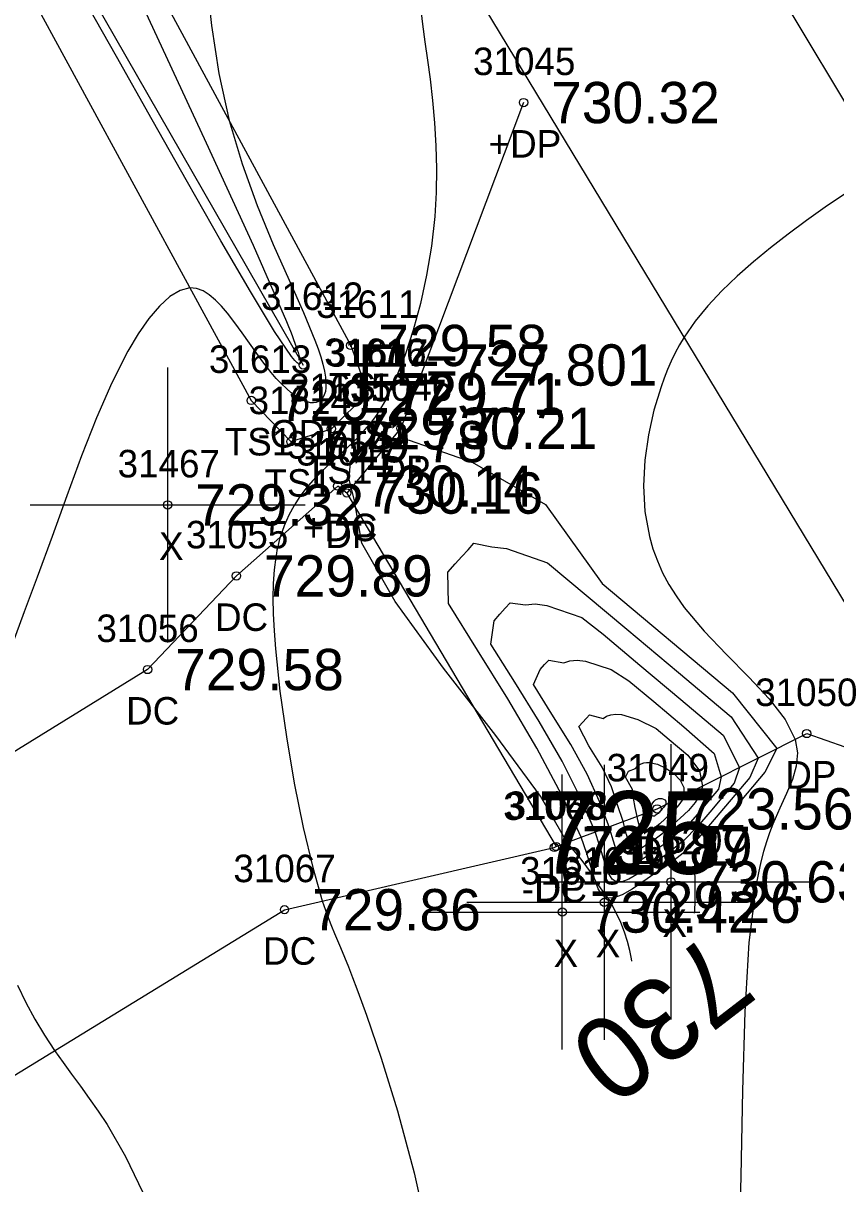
# Model space of a CAD drawing. Extents: x 1376587 to 1378239, y 1000335 to 1003031.
# Drawn here: x 1377700.23 to 1377729.76, y 1001019.63 to 1001061.82 of the extents above; entities that cross this region are included whole.
import ezdxf

# ---------------------------------------------------------------- set-up
doc = ezdxf.new("R2010")
doc.units = 0
for name, color, linetype in [('RD_DTM_BkLn1', 7, 'Continuous'), ('RD_DTM_BkLn2', 7, 'Continuous'), ('RD_DTM_BkLn_txCode', 7, 'Continuous'), ('RD_DTM_Major1', 7, 'Continuous'), ('RD_DTM_Major1_Lbl', 7, 'Continuous'), ('RD_DTM_Minor1', 7, 'Continuous'), ('RD_EX_Conc', 7, 'Continuous'), ('RD_EX_Conc_txCode', 7, 'Continuous'), ('RD_EX_Driveway', 7, 'Continuous'), ('RD_EX_Driveway_txCode', 7, 'Continuous'), ('RD_EX_H2O', 7, 'Continuous'), ('RD_EX_H2O_txCode', 7, 'Continuous'), ('RD_EX_Misc', 7, 'Continuous'), ('RD_EX_Misc_txCode', 7, 'Continuous'), ('RD_EX_Road', 7, 'Continuous'), ('RD_EX_TX_Conc_ELEV', 7, 'Continuous'), ('RD_EX_TX_Driveway_ELEV', 7, 'Continuous'), ('RD_EX_TX_H2O_ELEV', 7, 'Continuous'), ('RD_EX_TX_Misc_ELEV', 7, 'Continuous'), ('RD_SMD_Locator', 7, 'Continuous')]:
    doc.layers.add(name, color=color, linetype=linetype)

msp = doc.modelspace()

# ---------------------------------------------------------------- linework, layer by layer
at = {"layer": 'RD_DTM_BkLn1'}
msp.add_lwpolyline([(1377890.868, 1000795.129), (1377889.749, 1000797.087), (1377860.86, 1000844.28), (1377837.196, 1000883.192), (1377805.553, 1000935.317), (1377771.668, 1000991.278), (1377739.468, 1001043.278), (1377708.639, 1001094.776), (1377678.486, 1001143.971), (1377648.112, 1001195.099), (1377620.705, 1001239.285), (1377591.743, 1001287.408), (1377561.783, 1001336.408), (1377531.285, 1001387.734), (1377502.544, 1001434.976), (1377471.981, 1001486.194), (1377441.275, 1001536.578), (1377411.042, 1001586.416), (1377380.15, 1001637.788)], dxfattribs=at)
at = {"layer": 'RD_DTM_BkLn2'}
for points in [[(1377684.695, 1001099.443), (1377699.784, 1001072.955), (1377712.13, 1001050.104), (1377712.766, 1001048.329)], [(1377679.502, 1001096.533), (1377695.93, 1001071.237), (1377708.515, 1001048.104), (1377709.957, 1001046.606), (1377711.429, 1001047.076), (1377712.726, 1001048.355)]]:
    msp.add_lwpolyline(points, dxfattribs=at)
at = {"layer": 'RD_DTM_Major1'}
for points in [[(1377714.67, 1001062.398), (1377714.742, 1001061.778), (1377714.829, 1001061.136), (1377714.923, 1001060.472), (1377715.014, 1001059.784), (1377715.104, 1001059.001), (1377715.177, 1001058.193), (1377715.227, 1001057.364), (1377715.249, 1001056.518), (1377715.237, 1001055.66), (1377715.187, 1001054.792), (1377715.066, 1001053.717), (1377714.888, 1001052.656), (1377714.662, 1001051.63), (1377714.399, 1001050.66), (1377714.108, 1001049.766), (1377713.8, 1001048.971), (1377713.72, 1001048.785), (1377713.639, 1001048.606), (1377713.557, 1001048.436), (1377713.474, 1001048.272), (1377713.39, 1001048.116), (1377713.305, 1001047.966), (1377713.191, 1001047.777), (1377713.074, 1001047.598), (1377712.955, 1001047.429), (1377712.834, 1001047.269), (1377712.71, 1001047.116), (1377712.585, 1001046.97), (1377712.402, 1001046.772), (1377712.216, 1001046.583), (1377712.026, 1001046.4), (1377711.833, 1001046.221), (1377711.442, 1001045.864), (1377711.327, 1001045.758), (1377711.212, 1001045.65), (1377711.097, 1001045.54), (1377710.983, 1001045.427), (1377710.869, 1001045.311), (1377710.757, 1001045.19), (1377710.516, 1001044.912), (1377710.287, 1001044.611), (1377710.072, 1001044.284), (1377709.877, 1001043.93), (1377709.707, 1001043.547), (1377709.566, 1001043.134), (1377709.534, 1001043.019), (1377709.504, 1001042.902), (1377709.477, 1001042.783), (1377709.451, 1001042.661), (1377709.428, 1001042.536), (1377709.407, 1001042.409), (1377709.351, 1001041.949), (1377709.317, 1001041.452), (1377709.305, 1001040.918), (1377709.314, 1001040.345), (1377709.344, 1001039.731), (1377709.393, 1001039.076), (1377709.558, 1001037.531), (1377709.794, 1001035.874), (1377710.082, 1001034.195), (1377710.407, 1001032.582), (1377710.752, 1001031.124), (1377711.099, 1001029.911), (1377711.213, 1001029.575), (1377711.325, 1001029.27), (1377711.436, 1001028.989), (1377711.545, 1001028.725), (1377711.652, 1001028.472), (1377711.758, 1001028.224), (1377711.904, 1001027.874), (1377712.05, 1001027.511), (1377712.2, 1001027.128), (1377712.356, 1001026.714), (1377712.521, 1001026.262), (1377712.7, 1001025.763), (1377713.236, 1001024.2), (1377713.833, 1001022.28), (1377714.44, 1001020.026), (1377715.008, 1001017.465)], [(1377712.269, 1001044.453), (1377712.072, 1001045.248), (1377712.121, 1001045.871), (1377712.39, 1001046.323), (1377712.852, 1001046.604), (1377713.48, 1001046.715), (1377714.249, 1001046.658), (1377716.546, 1001045.862), (1377719.213, 1001044.319), (1377721.265, 1001041.451), (1377726.002, 1001037.475), (1377727.61, 1001035.447), (1377727.185, 1001034.598), (1377726.539, 1001033.832), (1377725.895, 1001033.067), (1377725.25, 1001032.304), (1377724.608, 1001031.542), (1377724.634, 1001030.609), (1377724.631, 1001030.314), (1377724.635, 1001029.946), (1377724.625, 1001029.51), (1377724.611, 1001029.469)], [(1377722.347, 1001027.725), (1377722.334, 1001027.803), (1377722.269, 1001028.115), (1377722.185, 1001028.437), (1377722.078, 1001028.772), (1377721.943, 1001029.124), (1377721.766, 1001029.509), (1377721.544, 1001029.923), (1377721.035, 1001030.617), (1377720.922, 1001030.874), (1377720.503, 1001031.426), (1377719.999, 1001032.041), (1377719.033, 1001033.719), (1377717.401, 1001035.921), (1377715.507, 1001038.371), (1377713.752, 1001040.794), (1377712.539, 1001042.913), (1377712.269, 1001044.453)], [(1377722.78, 1001032.398), (1377722.721, 1001032.436), (1377722.672, 1001032.505), (1377722.631, 1001032.6), (1377722.596, 1001032.716), (1377722.564, 1001032.846), (1377722.534, 1001032.985), (1377722.467, 1001033.313), (1377722.409, 1001033.646), (1377722.372, 1001033.967), (1377722.114, 1001034.41), (1377722.228, 1001034.623), (1377722.481, 1001034.728), (1377722.538, 1001034.799), (1377722.607, 1001034.856), (1377722.687, 1001034.899), (1377722.778, 1001034.928), (1377722.878, 1001034.942), (1377722.987, 1001034.941), (1377723.28, 1001034.878), (1377723.586, 1001034.741), (1377723.87, 1001034.544), (1377724.097, 1001034.303), (1377724.231, 1001034.032), (1377724.238, 1001033.748), (1377724.172, 1001033.58), (1377724.059, 1001033.411), (1377723.912, 1001033.241), (1377723.741, 1001033.069), (1377723.556, 1001032.895), (1377723.369, 1001032.717), (1377723.253, 1001032.629), (1377723.142, 1001032.546), (1377723.038, 1001032.475), (1377722.942, 1001032.422), (1377722.855, 1001032.394), (1377722.78, 1001032.398)]]:
    msp.add_lwpolyline(points, dxfattribs=at)
at = {"layer": 'RD_DTM_Minor1'}
for points in [[(1377702.982, 1001065.877), (1377704.932, 1001061.67), (1377706.884, 1001057.467), (1377708.588, 1001053.744), (1377709.795, 1001050.976), (1377709.869, 1001050.794), (1377709.937, 1001050.624), (1377709.999, 1001050.465), (1377710.056, 1001050.317), (1377710.106, 1001050.181), (1377710.151, 1001050.055), (1377710.189, 1001049.944), (1377710.221, 1001049.843), (1377710.248, 1001049.753), (1377710.269, 1001049.674), (1377710.284, 1001049.606), (1377710.293, 1001049.55), (1377710.297, 1001049.507), (1377710.297, 1001049.474), (1377710.292, 1001049.449), (1377710.282, 1001049.433), (1377710.268, 1001049.426), (1377710.25, 1001049.428), (1377710.221, 1001049.442), (1377710.186, 1001049.468), (1377710.145, 1001049.507), (1377710.097, 1001049.559), (1377710.043, 1001049.623), (1377709.984, 1001049.699), (1377709.366, 1001050.615), (1377708.488, 1001052.06), (1377707.411, 1001053.908), (1377706.199, 1001056.033), (1377704.915, 1001058.309), (1377703.622, 1001060.609), (1377702.605, 1001062.4)], [(1377706.878, 1001063.521), (1377707.073, 1001061.728), (1377707.34, 1001059.982), (1377707.712, 1001058.281), (1377708.182, 1001056.706), (1377708.733, 1001055.196), (1377709.318, 1001053.777), (1377709.893, 1001052.472), (1377710.411, 1001051.303), (1377710.828, 1001050.294), (1377710.944, 1001049.979), (1377711.04, 1001049.687), (1377711.117, 1001049.418), (1377711.175, 1001049.172), (1377711.214, 1001048.95), (1377711.232, 1001048.752), (1377711.23, 1001048.58), (1377711.209, 1001048.431), (1377711.171, 1001048.305), (1377711.117, 1001048.201), (1377711.047, 1001048.121), (1377710.964, 1001048.063), (1377710.876, 1001048.031), (1377710.778, 1001048.017), (1377710.671, 1001048.023), (1377710.556, 1001048.048), (1377710.434, 1001048.091), (1377710.306, 1001048.152), (1377710.141, 1001048.254), (1377709.969, 1001048.381), (1377709.792, 1001048.533), (1377709.611, 1001048.709), (1377709.427, 1001048.906), (1377709.24, 1001049.123), (1377708.978, 1001049.456), (1377708.714, 1001049.815), (1377708.449, 1001050.187), (1377708.184, 1001050.561), (1377707.917, 1001050.926), (1377707.65, 1001051.271), (1377707.433, 1001051.528), (1377707.213, 1001051.755), (1377706.991, 1001051.944), (1377706.764, 1001052.086), (1377706.53, 1001052.173), (1377706.289, 1001052.195), (1377705.932, 1001052.106), (1377705.561, 1001051.882), (1377705.181, 1001051.536), (1377704.797, 1001051.08), (1377704.412, 1001050.528), (1377704.033, 1001049.89), (1377703.456, 1001048.749), (1377702.897, 1001047.469), (1377702.351, 1001046.085), (1377701.814, 1001044.634), (1377701.279, 1001043.155), (1377700.742, 1001041.683), (1377700.27, 1001040.425), (1377699.814, 1001039.197)], [(1377730.079, 1001055.602), (1377729.373, 1001055.133), (1377728.688, 1001054.65), (1377728.024, 1001054.154), (1377727.38, 1001053.648), (1377726.764, 1001053.139), (1377726.176, 1001052.621), (1377725.622, 1001052.09), (1377725.111, 1001051.546), (1377724.651, 1001050.984), (1377724.249, 1001050.405), (1377724.08, 1001050.12), (1377723.924, 1001049.829), (1377723.78, 1001049.532), (1377723.648, 1001049.229), (1377723.525, 1001048.918), (1377723.41, 1001048.599), (1377723.15, 1001047.747), (1377722.948, 1001046.854), (1377722.816, 1001045.933), (1377722.769, 1001044.999), (1377722.82, 1001044.069), (1377722.985, 1001043.156), (1377723.113, 1001042.711), (1377723.273, 1001042.274), (1377723.466, 1001041.843), (1377723.692, 1001041.419), (1377723.952, 1001040.999), (1377724.246, 1001040.584), (1377724.975, 1001039.716), (1377725.784, 1001038.869), (1377726.597, 1001038.048), (1377727.336, 1001037.258), (1377727.924, 1001036.502), (1377728.284, 1001035.786), (1377728.368, 1001035.293), (1377728.323, 1001034.81), (1377728.18, 1001034.323), (1377727.97, 1001033.819), (1377727.724, 1001033.284), (1377727.473, 1001032.705), (1377727.353, 1001032.389), (1377727.239, 1001032.055), (1377727.133, 1001031.703), (1377727.035, 1001031.33), (1377726.945, 1001030.934), (1377726.863, 1001030.513), (1377726.599, 1001028.405), (1377726.448, 1001025.88), (1377726.365, 1001023.021), (1377726.303, 1001019.907), (1377726.217, 1001016.62)], [(1377721.434, 1001030.016), (1377721.264, 1001030.124), (1377721.128, 1001030.354), (1377721.004, 1001030.692), (1377720.873, 1001031.125), (1377720.714, 1001031.642), (1377720.506, 1001032.23), (1377719.808, 1001033.761), (1377718.899, 1001035.469), (1377717.84, 1001037.263), (1377716.74, 1001039.028), (1377715.687, 1001040.72), (1377715.663, 1001041.867), (1377715.93, 1001042.164), (1377716.174, 1001042.434), (1377716.393, 1001042.68), (1377716.601, 1001042.911), (1377717.263, 1001042.789), (1377717.793, 1001042.721), (1377719.285, 1001042.206), (1377722.169, 1001039.786), (1377724.041, 1001038.214), (1377725.958, 1001036.607), (1377726.935, 1001035.107), (1377726.633, 1001034.403), (1377726.089, 1001033.758), (1377725.546, 1001033.113), (1377725.004, 1001032.471), (1377724.443, 1001031.834), (1377723.657, 1001031.218), (1377723.187, 1001030.909), (1377722.751, 1001030.608), (1377722.353, 1001030.342), (1377721.997, 1001030.137), (1377721.689, 1001030.019), (1377721.434, 1001030.016)], [(1377721.771, 1001030.612), (1377721.626, 1001030.704), (1377721.51, 1001030.894), (1377721.406, 1001031.172), (1377721.173, 1001031.945), (1377721.013, 1001032.418), (1377720.489, 1001033.64), (1377719.819, 1001034.99), (1377718.983, 1001036.43), (1377718.09, 1001037.864), (1377717.228, 1001039.248), (1377717.34, 1001040.093), (1377717.55, 1001040.33), (1377717.745, 1001040.549), (1377717.928, 1001040.752), (1377718.484, 1001040.679), (1377718.832, 1001040.706), (1377719.252, 1001040.655), (1377720.531, 1001040.216), (1377721.307, 1001039.603), (1377722.638, 1001038.487), (1377724.125, 1001037.238), (1377725.671, 1001035.942), (1377726.261, 1001034.767), (1377726.063, 1001034.187), (1377725.62, 1001033.661), (1377725.177, 1001033.136), (1377724.736, 1001032.613), (1377724.219, 1001032.101), (1377723.585, 1001031.593), (1377723.205, 1001031.338), (1377722.85, 1001031.091), (1377722.526, 1001030.874), (1377722.235, 1001030.707), (1377721.982, 1001030.612), (1377721.771, 1001030.612)], [(1377722.107, 1001031.207), (1377721.989, 1001031.282), (1377721.894, 1001031.433), (1377721.809, 1001031.651), (1377721.726, 1001031.926), (1377721.633, 1001032.248), (1377721.52, 1001032.607), (1377721.166, 1001033.521), (1377720.726, 1001034.516), (1377720.126, 1001035.598), (1377719.436, 1001036.705), (1377718.768, 1001037.779), (1377719.015, 1001038.322), (1377719.176, 1001038.501), (1377719.327, 1001038.668), (1377719.879, 1001038.561), (1377720.092, 1001038.637), (1377720.356, 1001038.66), (1377720.667, 1001038.627), (1377721.597, 1001038.325), (1377722.238, 1001037.916), (1377723.142, 1001037.158), (1377724.235, 1001036.241), (1377725.334, 1001035.274), (1377725.587, 1001034.427), (1377725.497, 1001033.975), (1377725.153, 1001033.569), (1377724.812, 1001033.163), (1377724.471, 1001032.759), (1377723.995, 1001032.368), (1377723.513, 1001031.967), (1377723.222, 1001031.768), (1377722.95, 1001031.575), (1377722.699, 1001031.406), (1377722.473, 1001031.277), (1377722.274, 1001031.205), (1377722.107, 1001031.207)], [(1377722.443, 1001031.803), (1377722.354, 1001031.86), (1377722.28, 1001031.971), (1377722.216, 1001032.128), (1377722.156, 1001032.323), (1377722.027, 1001032.796), (1377721.831, 1001033.408), (1377721.604, 1001034.057), (1377721.265, 1001034.772), (1377720.778, 1001035.553), (1377720.422, 1001036.249), (1377720.693, 1001036.555), (1377720.805, 1001036.678), (1377721.306, 1001036.545), (1377721.43, 1001036.629), (1377721.582, 1001036.68), (1377721.762, 1001036.699), (1377721.968, 1001036.684), (1377722.563, 1001036.512), (1377723.225, 1001036.179), (1377723.699, 1001035.785), (1377724.379, 1001035.213), (1377724.8, 1001034.641), (1377724.912, 1001034.088), (1377724.83, 1001033.781), (1377724.653, 1001033.487), (1377724.402, 1001033.201), (1377724.101, 1001032.918), (1377723.773, 1001032.633), (1377723.441, 1001032.342), (1377723.238, 1001032.198), (1377723.047, 1001032.059), (1377722.87, 1001031.939), (1377722.709, 1001031.848), (1377722.566, 1001031.799), (1377722.443, 1001031.803)], [(1377723.116, 1001032.994), (1377723.096, 1001033.007), (1377723.079, 1001033.03), (1377723.065, 1001033.06), (1377723.054, 1001033.095), (1377723.046, 1001033.134), (1377723.041, 1001033.174), (1377723.04, 1001033.261), (1377723.053, 1001033.343), (1377723.077, 1001033.416), (1377723.113, 1001033.482), (1377723.158, 1001033.537), (1377723.21, 1001033.581), (1377723.236, 1001033.597), (1377723.263, 1001033.611), (1377723.29, 1001033.622), (1377723.319, 1001033.63), (1377723.347, 1001033.636), (1377723.375, 1001033.639), (1377723.442, 1001033.635), (1377723.502, 1001033.617), (1377723.549, 1001033.584), (1377723.579, 1001033.537), (1377723.586, 1001033.479), (1377723.564, 1001033.408), (1377723.536, 1001033.361), (1377723.499, 1001033.312), (1377723.454, 1001033.259), (1377723.404, 1001033.205), (1377723.351, 1001033.149), (1377723.297, 1001033.091), (1377723.263, 1001033.064), (1377723.23, 1001033.038), (1377723.198, 1001033.015), (1377723.168, 1001032.999), (1377723.141, 1001032.991), (1377723.116, 1001032.994)], [(1377700.019, 1001026.849), (1377700.329, 1001026.219), (1377700.658, 1001025.615), (1377701.006, 1001025.034), (1377701.371, 1001024.476), (1377701.676, 1001024.041), (1377701.989, 1001023.612), (1377702.308, 1001023.18), (1377702.63, 1001022.737), (1377702.953, 1001022.275), (1377703.275, 1001021.786), (1377703.946, 1001020.626), (1377704.58, 1001019.311)]]:
    msp.add_lwpolyline(points, dxfattribs=at)
at = {"layer": 'RD_EX_Conc'}
for points in [[(1377711.989, 1001044.738), (1377711.657, 1001044.988), (1377707.979, 1001041.727), (1377704.748, 1001038.323), (1377683.104, 1001024.965), (1377661.824, 1001011.702), (1377648.415, 1001010.74), (1377630.531, 1000999.644)], [(1377642.229, 1000980.866), (1377649.117, 1000985.082), (1377653.89, 1000988.142), (1377660.644, 1000992.602), (1377667.08, 1001003.396), (1377688.247, 1001016.434), (1377709.725, 1001029.594), (1377719.529, 1001031.856), (1377719.597, 1001031.891)]]:
    msp.add_lwpolyline(points, dxfattribs=at)
at = {"layer": 'RD_EX_Driveway'}
msp.add_lwpolyline([(1377718.411, 1001058.931), (1377713.958, 1001047.091), (1377711.989, 1001044.738), (1377719.597, 1001031.891), (1377723.265, 1001033.258), (1377728.702, 1001035.997), (1377732.155, 1001034.781)], dxfattribs=at)
at = {"layer": 'RD_EX_H2O'}
msp.add_lwpolyline([(1377682.406, 1001098.121), (1377697.501, 1001071.857), (1377710.403, 1001049.392)], dxfattribs=at)
at = {"layer": 'RD_EX_Misc'}
for p, q in [((1377705.48, 1001039.307), (1377705.48, 1001049.307)), ((1377700.48, 1001044.307), (1377710.48, 1001044.307)), ((1377723.774, 1001025.607), (1377723.774, 1001035.607)), ((1377721.348, 1001024.864), (1377721.348, 1001034.864)), ((1377719.819, 1001024.509), (1377719.819, 1001034.509)), ((1377718.774, 1001030.607), (1377728.774, 1001030.607)), ((1377716.348, 1001029.864), (1377726.348, 1001029.864)), ((1377714.819, 1001029.509), (1377724.819, 1001029.509))]:
    msp.add_line(p, q, dxfattribs=at)
at = {"layer": 'RD_EX_Road'}
msp.add_lwpolyline([(1377883.752, 1000788.501), (1377882.63, 1000790.224), (1377852.259, 1000839.599), (1377828.464, 1000879.313), (1377796.997, 1000930.663), (1377763.067, 1000986.649), (1377731.866, 1001037.813), (1377700.311, 1001089.979), (1377670.429, 1001138.24), (1377639.732, 1001190.031), (1377611.891, 1001234.227), (1377582.777, 1001282.571), (1377552.217, 1001331.03), (1377522.243, 1001382.346), (1377494.257, 1001430.189), (1377463.172, 1001481.135), (1377433.415, 1001531.286), (1377403.141, 1001580.977), (1377371.36, 1001632.192)], dxfattribs=at)
at = {"layer": 'RD_SMD_Locator'}
for centre in [(1377718.411, 1001058.931), (1377712.13, 1001050.104), (1377710.403, 1001049.392), (1377708.515, 1001048.104), (1377712.726, 1001048.355), (1377712.766, 1001048.329), (1377711.429, 1001047.076), (1377713.958, 1001047.091), (1377709.957, 1001046.606), (1377711.657, 1001044.988), (1377711.989, 1001044.738), (1377705.48, 1001044.307), (1377707.979, 1001041.727), (1377704.748, 1001038.323), (1377728.702, 1001035.997), (1377723.265, 1001033.258), (1377719.529, 1001031.856), (1377719.597, 1001031.891), (1377723.774, 1001030.607), (1377721.348, 1001029.864), (1377709.725, 1001029.594), (1377719.819, 1001029.509)]:
    msp.add_circle(centre, 0.15, dxfattribs=at)

# ---------------------------------------------------------------- texts
at = {"layer": 'RD_DTM_BkLn_txCode'}
for s, p in [('31611', (1377710.878, 1001051.104)), ('31616', (1377711.167, 1001049.355)), ('31617', (1377711.231, 1001049.329)), ('31613', (1377706.98, 1001049.104)), ('31615', (1377709.894, 1001048.076)), ('TS', (1377711.335, 1001048.104)), ('31614', (1377708.422, 1001047.606)), ('-TS1', (1377711.356, 1001046.355)), ('-TS', (1377711.561, 1001046.329)), ('TS1', (1377707.554, 1001046.104)), ('TS1', (1377710.468, 1001045.076)), ('TS1', (1377708.996, 1001044.606))]:
    msp.add_text(s, height=1, dxfattribs=at).set_placement(p)
at = {"layer": 'RD_DTM_Major1_Lbl'}
msp.add_text('725', height=3, dxfattribs=at).set_placement((1377718.882, 1001030.898))
msp.add_text('730', height=3, rotation=217.6009, dxfattribs=at).set_placement((1377725.169, 1001028.832))
at = {"layer": 'RD_EX_Conc_txCode'}
for s, p in [('31054', (1377709.822, 1001045.988)), ('+DC', (1377710.389, 1001042.988)), ('31055', (1377706.144, 1001042.727)), ('DC', (1377707.199, 1001039.727)), ('31056', (1377702.89, 1001039.323)), ('DC', (1377703.968, 1001036.323)), ('31068', (1377717.671, 1001032.856)), ('31067', (1377707.867, 1001030.594)), ('-DC', (1377718.34, 1001029.856)), ('DC', (1377708.945, 1001027.594))]:
    msp.add_text(s, height=1, dxfattribs=at).set_placement(p)
at = {"layer": 'RD_EX_Driveway_txCode'}
for s, p in [('31045', (1377716.576, 1001059.931)), ('+DP', (1377717.143, 1001056.931)), ('31046', (1377712.1, 1001048.091)), ('31047', (1377710.154, 1001045.738)), ('DP', (1377713.178, 1001045.091)), ('DP', (1377711.209, 1001042.738)), ('31050', (1377726.828, 1001036.997)), ('31049', (1377721.431, 1001034.258)), ('DP', (1377727.922, 1001033.997)), ('31048', (1377717.762, 1001032.891)), ('DP', (1377722.486, 1001031.258)), ('DP', (1377718.817, 1001029.891))]:
    msp.add_text(s, height=1, dxfattribs=at).set_placement(p)
at = {"layer": 'RD_EX_H2O_txCode'}
for s, p in [('31612', (1377708.868, 1001051.392)), ('-ODL', (1377708.749, 1001046.392))]:
    msp.add_text(s, height=1, dxfattribs=at).set_placement(p)
at = {"layer": 'RD_EX_Misc_txCode'}
for s, p in [('31467', (1377703.661, 1001045.307)), ('X', (1377705.165, 1001042.307)), ('31620', (1377721.916, 1001031.607)), ('31619', (1377719.813, 1001030.864)), ('31618', (1377718.284, 1001030.509)), ('X', (1377723.459, 1001028.607)), ('X', (1377721.033, 1001027.864)), ('X', (1377719.504, 1001027.509))]:
    msp.add_text(s, height=1, dxfattribs=at).set_placement(p)
at = {"layer": 'RD_EX_TX_Conc_ELEV'}
for s, p in [('730.14', (1377712.657, 1001044.238)), ('729.89', (1377708.979, 1001040.977)), ('729.58', (1377705.748, 1001037.573)), ('730.87', (1377720.529, 1001031.106)), ('729.86', (1377710.725, 1001028.844))]:
    msp.add_text(s, height=1.5, dxfattribs=at).set_placement(p)
at = {"layer": 'RD_EX_TX_Driveway_ELEV'}
for s, p in [('730.32', (1377719.411, 1001058.181)), ('730.21', (1377714.958, 1001046.341)), ('730.16', (1377712.989, 1001043.988)), ('723.56', (1377724.265, 1001032.508)), ('730.79', (1377720.597, 1001031.141))]:
    msp.add_text(s, height=1.5, dxfattribs=at).set_placement(p)
at = {"layer": 'RD_EX_TX_H2O_ELEV'}
msp.add_text('EL=727.801', height=1.5, dxfattribs=at).set_placement((1377712.403, 1001048.642))
at = {"layer": 'RD_EX_TX_Misc_ELEV'}
for s, p in [('729.58', (1377713.13, 1001049.354)), ('729.71', (1377713.726, 1001047.605)), ('729.71', (1377713.766, 1001047.579)), ('729.27', (1377709.515, 1001047.354)), ('729.77', (1377712.429, 1001046.326)), ('729.78', (1377710.957, 1001045.856)), ('729.32', (1377706.48, 1001043.557)), ('730.63', (1377724.774, 1001029.857)), ('729.26', (1377722.348, 1001029.114)), ('730.42', (1377720.819, 1001028.759))]:
    msp.add_text(s, height=1.5, dxfattribs=at).set_placement(p)

doc.saveas('drawing.dxf')
